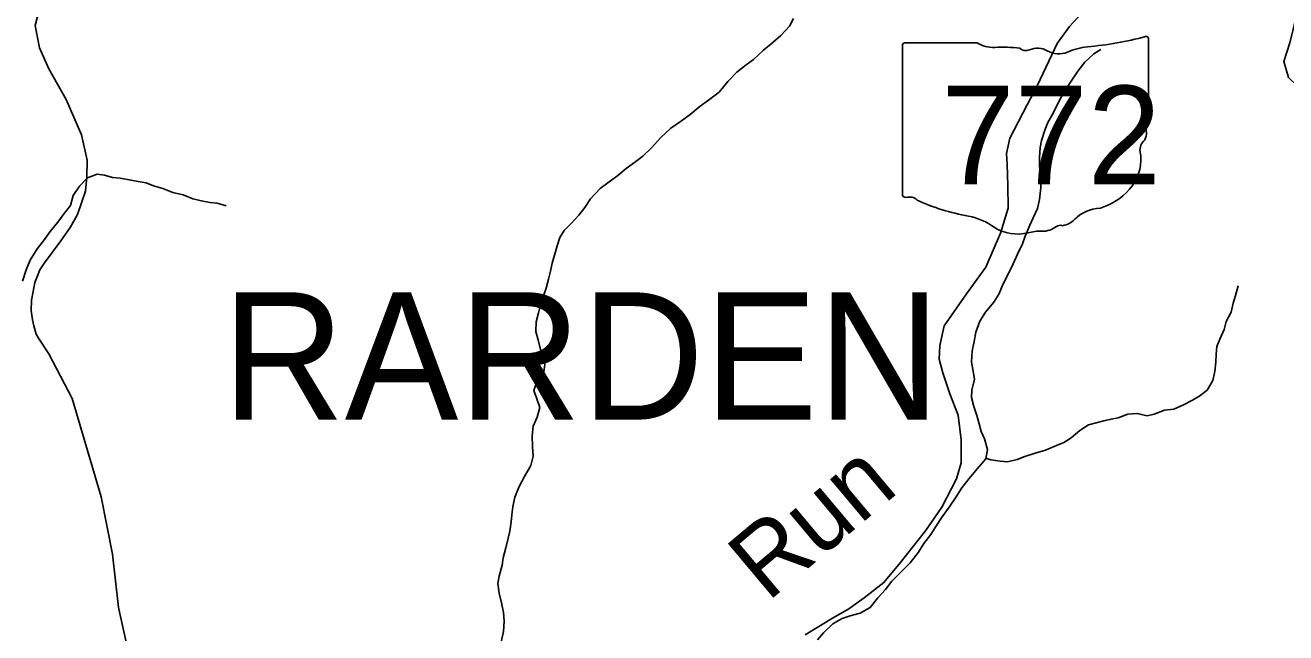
# Model space of a CAD drawing. Extents: x 1624196 to 2029251, y 146837 to 440034.
# Drawn here: x 1755667 to 1764582, y 339957 to 344253 of the extents above; entities that cross this region are included whole.
import ezdxf

# ---------------------------------------------------------------- set-up
doc = ezdxf.new("R2010")
doc.units = 0
for name, color, linetype in [('GM_X_County_Road', 7, 'Continuous'), ('GM_X_Minor_River', 7, 'Continuous'), ('GM_X_Minor_River_Text', 7, 'Continuous'), ('GM_X_State_Location', 7, 'Continuous'), ('GM_X_State_Route', 7, 'Continuous'), ('GM_X_State_Shield', 7, 'Continuous'), ('GM_X_Township_Road', 7, 'Continuous'), ('GM_X_Township_Text', 7, 'Continuous')]:
    doc.layers.add(name, color=color, linetype=linetype)

msp = doc.modelspace()

# ---------------------------------------------------------------- linework, layer by layer
at = {"layer": 'GM_X_County_Road'}
msp.add_lwpolyline([(1756382.8, 339882.3), (1756327.8, 340136.3), (1756283.5, 340512.6), (1756204.7, 340918.6), (1755998.4, 341613.9), (1755834.4, 341928.8), (1755760.4, 342040.2), (1755744.7, 342068.1), (1755728.9, 342126.5), (1755719.5, 342170), (1755708.7, 342236.1), (1755711.1, 342308.8), (1755723.2, 342370.5), (1755734.4, 342433.5), (1755754, 342481.1), (1755771.4, 342522.5), (1755803.1, 342573.9), (1755919.6, 342727.5), (1755984.6, 342822.4), (1756037.7, 342915.3), (1756093.9, 343080.3), (1756102.8, 343178.6), (1756105.4, 343298.9), (1756065.3, 343478.8), (1755956.2, 343728.2), (1755833.5, 343945.3), (1755767.7, 344092.9), (1755737.9, 344250.9), (1755762.8, 344349.4)], dxfattribs=at)
at = {"layer": 'GM_X_Minor_River'}
for points in [[(1759243.6, 341140.1), (1759260.4, 341206.1), (1759255.2, 341274.4), (1759252.1, 341348.7), (1759258.9, 341416.8), (1759287.8, 341482.7), (1759306.6, 341550.7), (1759283.4, 341619.2), (1759263.9, 341669.6), (1759288.8, 341737.5), (1759335.6, 341803.1), (1759342.2, 341853.2), (1759330.8, 341903.5), (1759313.4, 341953.8), (1759294.2, 342026.3), (1759278.8, 342086.7), (1759281.6, 342154.8), (1759296.4, 342218.9), (1759311.1, 342276.9), (1759331.9, 342338.8), (1759350.6, 342392.8), (1759367.4, 342456.8), (1759382.1, 342514.8), (1759392.8, 342570.8), (1759415.7, 342642.8), (1759428.3, 342692.8), (1759447.1, 342750.7), (1759477.8, 342802.5), (1759530.5, 342854.1), (1759581.3, 342909.6), (1759624, 342963.3), (1759664.9, 343025), (1759733.9, 343098.4), (1759788.5, 343137.9), (1759857.3, 343191.2), (1759916, 343238.7), (1759984.8, 343290), (1760035.4, 343327.5), (1760096.2, 343385), (1760161.2, 343458.4), (1760232.2, 343523.8), (1760309, 343577.1), (1760369.7, 343622.5), (1760440.6, 343679.8), (1760499.2, 343723.2), (1760574.1, 343780.5), (1760637.1, 343854), (1760700.1, 343921.5), (1760766.9, 343972.8), (1760817.4, 344010.4), (1760888.4, 344075.7), (1760957.2, 344133.1), (1761012, 344180.6), (1761072.9, 344246.1), (1761099.6, 344299.9)], [(1762795.5, 342891.3), (1762826.3, 342957.2), (1762841.1, 343021.2), (1762850.2, 343105.3), (1762849, 343181.6), (1762839.9, 343256), (1762840.6, 343318.1), (1762845.5, 343388.3), (1762854.1, 343438.4), (1762877, 343510.3), (1762899.7, 343564.2), (1762936.6, 343632), (1762973.6, 343709.8), (1763012.5, 343779.5), (1763059.5, 343851.2), (1763110.5, 343926.9), (1763161.4, 343990.5), (1763224.2, 344049.9), (1763274.7, 344081.4)], [(1755648, 342442.2), (1755675, 342522.1), (1755701.8, 342592), (1755752.8, 342671.7), (1755795.5, 342727.3), (1755844.4, 342795), (1755897.2, 342860.5), (1755935.9, 342912.2), (1755986.7, 342977.8), (1756005.6, 343047.8), (1756050.4, 343115.5), (1756107.2, 343173), (1756175.6, 343200.3), (1756227.6, 343191.7), (1756283.5, 343177), (1756337.6, 343172.4), (1756391.6, 343161.7), (1756465.5, 343148.9), (1756521.5, 343138.2), (1756573.4, 343117.5), (1756639.3, 343098.7), (1756711.1, 343069.8), (1756783, 343053), (1756852.8, 343026.1), (1756922.8, 343009.3), (1756974.7, 342998.6), (1757024.8, 342994), (1757088.7, 342975.3)], [(1761270.5, 339906.1), (1761313.2, 339957.7), (1761378.1, 340019.2), (1761444.7, 340058.5), (1761501.1, 340075.9), (1761571.5, 340095.1), (1761642.2, 340136.4), (1761697.1, 340204), (1761751.9, 340263.5), (1761796.7, 340323.1), (1761859.7, 340386.6), (1761924.6, 340452), (1761985.6, 340527.5), (1762022.4, 340587.3), (1762071.3, 340650.9), (1762106.1, 340708.7), (1762153, 340776.3), (1762201.9, 340846), (1762246.8, 340911.6), (1762291.8, 340981.3), (1762342.7, 341048.9), (1762401.7, 341118.5), (1762460.6, 341188), (1762473.4, 341254), (1762452.3, 341328.5), (1762428.8, 341381), (1762413.4, 341433.3), (1762398.1, 341493.7), (1762376.7, 341558.1), (1762359.4, 341620.5), (1762362.1, 341674.7), (1762381, 341748.7), (1762371.7, 341807), (1762358.4, 341873.3), (1762363.3, 341947.5), (1762378.1, 342015.5), (1762388.9, 342083.6), (1762417.9, 342159.5), (1762458.8, 342223.2), (1762517.8, 342294.8), (1762552.5, 342350.5), (1762585.5, 342428.4), (1762620.4, 342496.2), (1762653.3, 342566), (1762684.2, 342633.8), (1762719.1, 342707.7), (1762739.8, 342761.6), (1762772.8, 342839.4), (1762795.5, 342891.3)], [(1762461.4, 341191.8), (1762496.6, 341179.5), (1762562.7, 341170.7), (1762614.8, 341166.1), (1762683.1, 341181.3), (1762735.5, 341202.7), (1762810, 341225.9), (1762882.5, 341249.1), (1762961, 341282.3), (1763011.4, 341301.8), (1763063.9, 341335.2), (1763124.7, 341386.7), (1763187.4, 341428.1), (1763296, 341454.9), (1763346.2, 341468.3), (1763396.5, 341475.7), (1763465, 341503), (1763531.2, 341508.2), (1763601.2, 341491.3), (1763651.4, 341502.8), (1763724, 341530), (1763790.2, 341539.2), (1763858.8, 341568.5), (1763923.3, 341601.8), (1763973.8, 341631.3), (1764026.4, 341672.8), (1764065.3, 341740.6), (1764080.1, 341804.6), (1764086.9, 341870.8), (1764089.6, 341926.9), (1764094.2, 341981), (1764114.9, 342032.9), (1764145.8, 342100.8), (1764160.5, 342158.8), (1764195.3, 342224.6), (1764210.1, 342288.6), (1764226.8, 342340.6), (1764245.7, 342410.6)], [(1759032.4, 339892.7), (1759049.3, 339966.8), (1759054.2, 340038.9), (1759048.9, 340101.2), (1759035.7, 340169.6), (1759018.4, 340236), (1759009.2, 340306.3), (1759019.8, 340356.3), (1759040.8, 340434.3), (1759047.4, 340486.4), (1759066.3, 340558.4), (1759083.2, 340626.5), (1759093.8, 340676.5), (1759104.6, 340740.5), (1759109.2, 340790.6), (1759115.8, 340846.8), (1759128.7, 340916.8), (1759159.7, 340990.7), (1759198.6, 341062.4), (1759243.6, 341140.1)]]:
    msp.add_lwpolyline(points, dxfattribs=at)
at = {"layer": 'GM_X_State_Route'}
msp.add_lwpolyline([(1761182.8, 339943.6), (1761363.7, 340052.6), (1761492.3, 340125.9), (1761601, 340203.2), (1761739.9, 340312.5), (1761854.9, 340451.9), (1762034.6, 340679), (1762149.9, 340844.5), (1762253.4, 341046.2), (1762286.1, 341158.1), (1762287.3, 341322.4), (1762264.4, 341496.8), (1762205.3, 341647.4), (1762156.3, 341794), (1762130.9, 341892.3), (1762135.6, 341988.5), (1762166.6, 342128.4), (1762324.2, 342353.7), (1762461.7, 342543.1), (1762565.4, 342782.8), (1762618.6, 342958.7), (1762615.7, 343119), (1762612.7, 343271.3), (1762607.2, 343345.4), (1762630, 343453.4), (1762753.7, 343691), (1762826.7, 343828.7), (1762964.8, 344124.2), (1763051.8, 344243.9), (1763168.7, 344369.3)], dxfattribs=at)
at = {"layer": 'GM_X_State_Shield'}
for p, q in [((1762398.6, 344128.9), (1761889, 344128.9)), ((1763612, 343602.3), (1763612, 344155.1)), ((1761871.8, 344110.7), (1761871.8, 343054.1)), ((1763611.9, 343602.5), (1763612, 343602.3))]:
    msp.add_line(p, q, dxfattribs=at)
for centre, major_axis, start_param, end_param in [((1761891.8, 344112.9), (20.2, 0), 1.712693, 3.28349), ((1762520, 344251.5), (195.5, 0), 4.042523, 4.731795), ((1762992.2, 345569.4), (1845.5, 0), 4.814394, 5.042369), ((1763592.7, 344157.4), (19.4, 0), 6.141152, 7.989035), ((1762584.8, 343535.7), (702, 0), 1.404758, 1.657858), ((1762744.2, 344118.4), (56.4, 0), 3.836095, 5.185415), ((1762827, 343996.3), (117.3, 0), 0.950623, 2.079405), ((1762978.4, 344163.8), (141.1, 0), 4.081561, 5.145723), ((1763227.6, 343806.2), (371.3, 0), 1.699011, 2.107814), ((1763607.6, 343561.7), (30, 0), 1.883978, 3.671073), ((1763591.4, 343600.2), (20.7, 0), 5.05454, 6.418171), ((1763416.8, 343491.9), (180, 0), 5.934695, 6.695948), ((1763681.5, 343371), (130.9, 0), 2.387724, 3.262537), ((1763095.5, 343300.7), (461.6, 0), 5.101752, 6.440018), ((1761892, 343051.8), (20.3, 0), 3.00124, 4.508301), ((1761895, 343159.9), (155.2, 0), 4.665946, 4.897461), ((1761926.8, 342993.1), (56, 0), 0.519207, 1.627899), ((1762633.4, 343942.4), (1332.7, 0), 4.195997, 4.488961), ((1762236.1, 342579.4), (417, 0), 0.823519, 1.323587), ((1762969.9, 342951.7), (149.1, 0), 4.937069, 5.64225), ((1763290.2, 342757.4), (252.8, 0), 1.647645, 2.488434), ((1762687.1, 342987.9), (264.6, 0), 4.026481, 4.996735), ((1762839.9, 342622.5), (217.4, 0), 1.495662, 1.94098), ((1762859.3, 342908.7), (141, 0), 4.691044, 5.507374), ((1762986.8, 342806.4), (39.7, 0), 1.147584, 2.315152)]:
    msp.add_ellipse(centre, major_axis=major_axis, ratio=0.8, start_param=start_param, end_param=end_param, dxfattribs=at)
at = {"layer": 'GM_X_Township_Road'}
msp.add_lwpolyline([(1766813.2, 340284.6), (1766801.7, 340304.1), (1766761.4, 340371.9), (1766566.5, 340594.2), (1766420.5, 340743), (1766319.4, 340826), (1766234.3, 340907.2), (1766159.3, 341153), (1765974.9, 341682.1), (1765480.7, 343023.7), (1765404.7, 343187.2), (1765222.4, 343357.5), (1764925.5, 343564.7), (1764718.7, 343770.8), (1764601.2, 343883.8), (1764567.9, 343995.6), (1764610.4, 344128.4), (1764662.2, 344339.5), (1764658, 344529.9), (1764520.5, 344813), (1764417, 345106.6), (1764337.9, 345321.6)], dxfattribs=at)

# ---------------------------------------------------------------- texts
at = {"layer": 'GM_X_Minor_River_Text'}
msp.add_text('Run', height=499.94, rotation=39.99199, dxfattribs=at).set_placement((1760915.7, 340169.4))
at = {"layer": 'GM_X_State_Location'}
for s in ['s', 'r']:
    msp.add_text(s, height=1, dxfattribs=at).set_placement((1762722.4, 343512.1))
msp.add_text('772', height=1, rotation=0.00001, dxfattribs=at).set_placement((1762369.4, 343439.4))
at = {"layer": 'GM_X_State_Shield'}
msp.add_text('772', height=696.1, dxfattribs=at).set_placement((1762146, 343128.6))
at = {"layer": 'GM_X_Township_Text'}
msp.add_text('RARDEN', height=900, rotation=0.00001, dxfattribs=at).set_placement((1757058.4, 341464.4))

doc.saveas('drawing.dxf')
